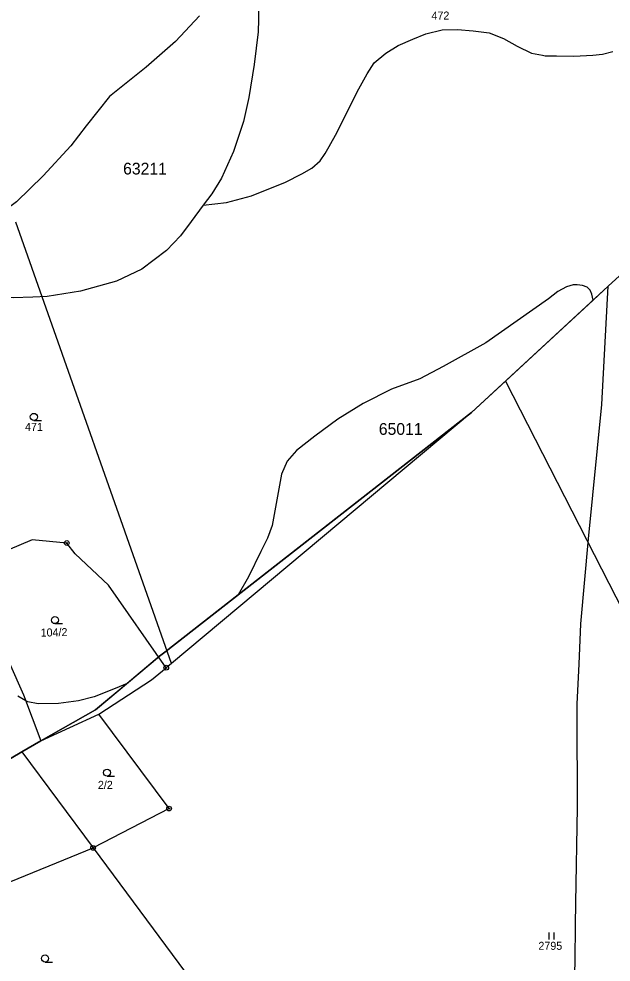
# Model space of a CAD drawing. Extents: x -546762 to -540209, y -1046851 to -1035694.
# Drawn here: x -542531.4 to -542405.7, y -1037963.1 to -1037762.7 of the extents above; entities that cross this region are included whole.
import ezdxf

# ---------------------------------------------------------------- set-up
doc = ezdxf.new("R2010")
doc.units = 0
for name, color, linetype in [('Vrstva 1', 7, 'Continuous'), ('Vrstva 13', 7, 'Continuous'), ('Vrstva 18', 7, 'Continuous'), ('Vrstva 24', 7, 'Continuous'), ('Vrstva 25', 7, 'Continuous'), ('Vrstva 52', 7, 'Continuous'), ('Vrstva 53', 7, 'Continuous')]:
    doc.layers.add(name, color=color, linetype=linetype)

msp = doc.modelspace()

# ---------------------------------------------------------------- linework, layer by layer
at = {"layer": 'Vrstva 1'}
for points in [[(-542499.05, -1037899.62), (-542532.05, -1037805.94)], [(-542428.13, -1037839.71), (-542406.16, -1037882.62)], [(-542528.64, -1037873.4), (-542533.77, -1037875.58)], [(-542521.26, -1037874.06), (-542528.64, -1037873.4)], [(-542519.48, -1037876.36), (-542521.26, -1037874.06)], [(-542512.4, -1037883.04), (-542519.48, -1037876.36)], [(-542500.15, -1037900.54), (-542512.4, -1037883.04)], [(-542406.16, -1037882.62), (-542328.64, -1038034.08)], [(-542539.06, -1037887.01), (-542530.43, -1037906.3)], [(-542530.43, -1037906.3), (-542526.79, -1037916.06)], [(-542499.55, -1037930.47), (-542514.47, -1037910.39)], [(-542530.81, -1037918.42), (-542515.67, -1037938.83)], [(-542499.55, -1037930.47), (-542515.67, -1037938.83)], [(-542555.36, -1037955.01), (-542515.67, -1037938.83)], [(-542515.67, -1037938.83), (-542488.97, -1037974.81)]]:
    msp.add_lwpolyline(points, dxfattribs=at)
at = {"layer": 'Vrstva 13'}
msp.add_line((-542526.79, -1037916.06), (-542514.47, -1037910.39), dxfattribs=at)
msp.add_line((-542526.79, -1037916.06), (-542514.47, -1037910.39), dxfattribs=at)
for points in [[(-542399.9, -1037813.61), (-542406.3, -1037819.52)], [(-542399.9, -1037813.61), (-542406.3, -1037819.52)], [(-542428.13, -1037839.71), (-542406.3, -1037819.52)], [(-542428.13, -1037839.71), (-542406.3, -1037819.52)], [(-542435.31, -1037846.35), (-542428.13, -1037839.71)], [(-542435.31, -1037846.35), (-542428.13, -1037839.71)], [(-542435.31, -1037846.35), (-542499.05, -1037899.62)], [(-542435.31, -1037846.35), (-542499.05, -1037899.62)], [(-542499.05, -1037899.62), (-542500.15, -1037900.54)], [(-542499.05, -1037899.62), (-542500.15, -1037900.54)], [(-542503.25, -1037903.13), (-542500.15, -1037900.54)], [(-542503.25, -1037903.13), (-542500.15, -1037900.54)], [(-542514.47, -1037910.39), (-542503.25, -1037903.13)], [(-542514.47, -1037910.39), (-542503.25, -1037903.13)], [(-542526.79, -1037916.06), (-542530.81, -1037918.42)], [(-542526.79, -1037916.06), (-542530.81, -1037918.42)], [(-542530.81, -1037918.42), (-542541.85, -1037924.91)], [(-542530.81, -1037918.42), (-542541.85, -1037924.91)]]:
    msp.add_lwpolyline(points, dxfattribs=at)
at = {"layer": 'Vrstva 24'}
for centre, radius in [((-542521.26, -1037874.06), 0.5), ((-542521.26, -1037874.06), 0.1), ((-542500.15, -1037900.54), 0.5), ((-542500.15, -1037900.54), 0.1), ((-542499.55, -1037930.47), 0.5), ((-542499.55, -1037930.47), 0.1), ((-542515.67, -1037938.83), 0.5), ((-542515.67, -1037938.83), 0.1)]:
    msp.add_circle(centre, radius, dxfattribs=at)
at = {"layer": 'Vrstva 25'}
for p, q in [((-542528.25, -1037848.03), (-542526.65, -1037848.03)), ((-542523.77, -1037891.18), (-542522.17, -1037891.18)), ((-542512.71, -1037923.58), (-542511.11, -1037923.58)), ((-542418.81, -1037958.25), (-542418.81, -1037956.75)), ((-542417.81, -1037958.25), (-542417.81, -1037956.75)), ((-542525.87, -1037963.05), (-542524.27, -1037963.05))]:
    msp.add_line(p, q, dxfattribs=at)
for centre in [(-542528.25, -1037847.28), (-542523.77, -1037890.43), (-542512.71, -1037922.83), (-542525.87, -1037962.3)]:
    msp.add_circle(centre, 0.75, dxfattribs=at)
at = {"layer": 'Vrstva 52'}
for points in [[(-542481.76, -1037739.44), (-542480.91, -1037747.52), (-542480.49, -1037755.6), (-542480.59, -1037762.86), (-542480.63, -1037765.52), (-542481.48, -1037772.46), (-542482.61, -1037779.41), (-542483.75, -1037784.51), (-542485.87, -1037790.89), (-542488.42, -1037796.56), (-542490.49, -1037799.89), (-542492.29, -1037802.32)], [(-542601.46, -1037748.27), (-542596.98, -1037763.7), (-542593.26, -1037792.17), (-542590.98, -1037809.65), (-542589.14, -1037820.14), (-542585.91, -1037833.67), (-542577.95, -1037867.2), (-542569.95, -1037889.37), (-542566.8, -1037900.84), (-542558.77, -1037929.82), (-542556.18, -1037928.93), (-542548.09, -1037926.26), (-542541.85, -1037924.91), (-542530.81, -1037918.42), (-542526.79, -1037916.06), (-542515.16, -1037909.46), (-542501.55, -1037898.12), (-542500.47, -1037897.22), (-542435.31, -1037846.35), (-542406.3, -1037819.52)], [(-542508.47, -1037903.88), (-542515.16, -1037909.46), (-542526.79, -1037916.06), (-542530.81, -1037918.42), (-542541.85, -1037924.91), (-542548.09, -1037926.26), (-542556.18, -1037928.93), (-542558.77, -1037929.82), (-542566.8, -1037900.84), (-542569.95, -1037889.37), (-542577.95, -1037867.2), (-542585.91, -1037833.67), (-542589.14, -1037820.14), (-542590.98, -1037809.65), (-542593.26, -1037792.17), (-542596.98, -1037763.7), (-542597.71, -1037761.19)], [(-542493.09, -1037762.11), (-542498.15, -1037767.52), (-542504.38, -1037773.03), (-542512.22, -1037779.22), (-542517.13, -1037785.49), (-542520.43, -1037789.71), (-542526.24, -1037796.09), (-542531.9, -1037801.61), (-542534.16, -1037803.2), (-542539.55, -1037807), (-542546.92, -1037812.81), (-542554.41, -1037817.06)], [(-542492.29, -1037802.32), (-542487.32, -1037801.75), (-542482.03, -1037800.36), (-542474.79, -1037797.42), (-542471.34, -1037795.69), (-542469.2, -1037794.42), (-542467.47, -1037792.87), (-542466.38, -1037791.32), (-542465.56, -1037789.87), (-542463.84, -1037786.8), (-542461.61, -1037782.2), (-542459.24, -1037777.6), (-542457.5, -1037774.42), (-542455.99, -1037772.11), (-542453.52, -1037770.04), (-542450.9, -1037768.37), (-542447.79, -1037767.09), (-542445.01, -1037765.9), (-542441.59, -1037765.1), (-542438.32, -1037765.02), (-542434.98, -1037765.26), (-542431.56, -1037765.74), (-542428.54, -1037766.93), (-542425.67, -1037768.53), (-542422.57, -1037770.04), (-542420.27, -1037770.49), (-542419.71, -1037770.6), (-542417.27, -1037770.62), (-542413.64, -1037770.66), (-542409.59, -1037770.48), (-542407.5, -1037770.26), (-542405.36, -1037769.66)], [(-542359.59, -1037778.27), (-542394.51, -1037805.28), (-542399.9, -1037813.61), (-542406.3, -1037819.52), (-542409.48, -1037822.46)], [(-542406.3, -1037819.52), (-542399.9, -1037813.61), (-542394.51, -1037805.28), (-542364, -1037781.68)], [(-542492.29, -1037802.32), (-542494.86, -1037805.8), (-542497.1, -1037808.84), (-542500.08, -1037811.96), (-542505.32, -1037815.93), (-542510.7, -1037818.48), (-542518.35, -1037820.61), (-542525.43, -1037821.74), (-542528.5, -1037821.86), (-542532.66, -1037822.02), (-542539.03, -1037821.74), (-542548.89, -1037819.33), (-542554.41, -1037817.06)], [(-542409.48, -1037822.46), (-542409.8, -1037821.23), (-542410.15, -1037820.36), (-542410.81, -1037819.7), (-542411.76, -1037819.38), (-542412.9, -1037819.2), (-542413.77, -1037819.25), (-542415.14, -1037819.67), (-542416.97, -1037820.62), (-542419, -1037822.18), (-542432.27, -1037831.52), (-542441.34, -1037836.54), (-542446.28, -1037839.19), (-542452.35, -1037841.38), (-542458.34, -1037844.45), (-542463.68, -1037847.77), (-542468.62, -1037851.34), (-542472.5, -1037854.42), (-542474.44, -1037856.68), (-542475.66, -1037859.44), (-542476.63, -1037864.86), (-542477.68, -1037870.37), (-542478.66, -1037873.04), (-542480.03, -1037875.87), (-542482.71, -1037881.22), (-542484.87, -1037885.04)], [(-542412.4, -1038032.41), (-542413.71, -1038020.9), (-542414.23, -1038009.66), (-542414.23, -1038002.14), (-542414.23, -1037991.15), (-542414.23, -1037989.26), (-542414.18, -1037987.69), (-542414.13, -1037986.21), (-542413.33, -1037963.05), (-542413.32, -1037962.71), (-542413.22, -1037955.2), (-542413.15, -1037950.46), (-542412.86, -1037930.21), (-542412.88, -1037910.23), (-542412.88, -1037908.2), (-542412.49, -1037899.77), (-542412.09, -1037891.2), (-542410.52, -1037873.15), (-542407.65, -1037844.64), (-542406.3, -1037819.52)], [(-542409.48, -1037822.46), (-542435.31, -1037846.35)], [(-542435.31, -1037846.35), (-542484.87, -1037885.04)], [(-542484.87, -1037885.04), (-542500.47, -1037897.22), (-542501.55, -1037898.12), (-542508.47, -1037903.88)], [(-542508.47, -1037903.88), (-542510.98, -1037904.93), (-542515.43, -1037906.71), (-542518.75, -1037907.6), (-542523.04, -1037908.16), (-542527.33, -1037908.25), (-542529.54, -1037907.81)], [(-542529.54, -1037907.81), (-542529.96, -1037907.56), (-542531.62, -1037906.56)]]:
    msp.add_lwpolyline(points, dxfattribs=at)

# ---------------------------------------------------------------- texts
at = {"layer": 'Vrstva 18'}
for s, p in [('472', (-542443.83, -1037762.89)), ('471', (-542530.12, -1037850.24)), ('2/2', (-542514.65, -1037926.28)), ('2795', (-542421.13, -1037960.46))]:
    msp.add_text(s, height=1.7, dxfattribs=at).set_placement(p)
msp.add_text('104/2', height=1.7, rotation=1.3249, dxfattribs=at).set_placement((-542526.79, -1037893.95))
at = {"layer": 'Vrstva 53'}
for s, p in [('63211', (-542509.3, -1037795.8)), ('65011', (-542455.01, -1037851.09))]:
    msp.add_text(s, height=2.5, dxfattribs=at).set_placement(p)

doc.saveas('drawing.dxf')
